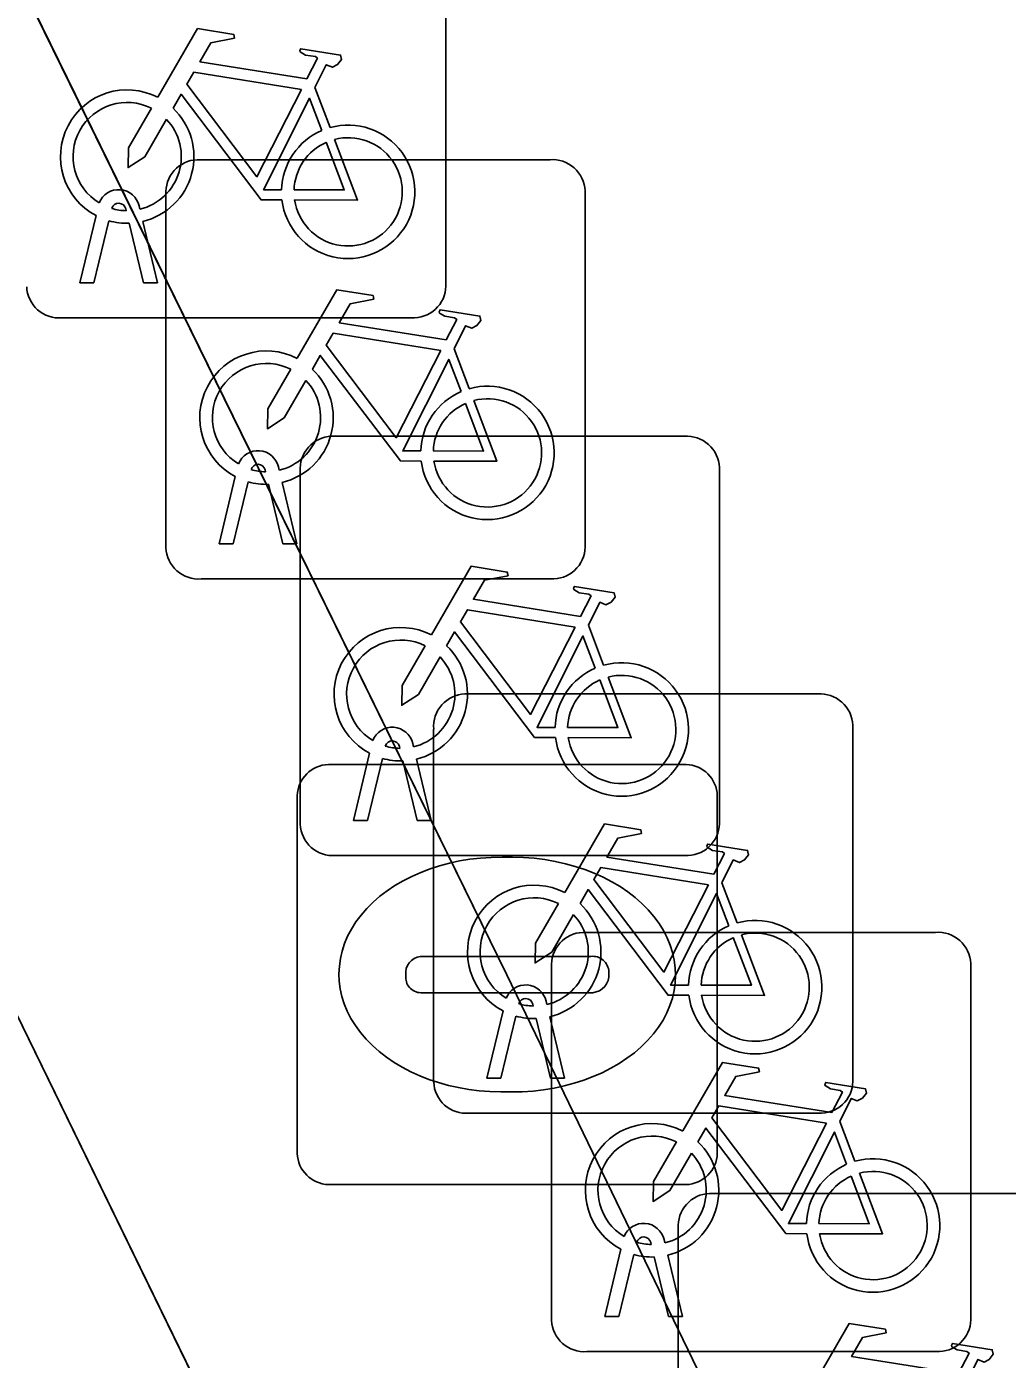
# Model space of a CAD drawing. Extents: x 160455 to 162082, y 388339 to 389736.
# Drawn here: x 161017.688 to 161020.026, y 388887.328 to 388890.503 of the extents above; entities that cross this region are included whole.
import ezdxf

# ---------------------------------------------------------------- set-up
doc = ezdxf.new("R2010")
doc.units = 0
for name, color, linetype in [('IMGEO_Fietsenrek', 7, 'Continuous'), ('IMGEO_Kolk', 7, 'Continuous'), ('IMGEO_Voetgangersgebied_open', 7, 'Continuous'), ('IMGEO_Voetpad_open', 7, 'Continuous')]:
    doc.layers.add(name, color=color, linetype=linetype)

msp = doc.modelspace()

# ---------------------------------------------------------------- linework, layer by layer
at = {"layer": 'IMGEO_Fietsenrek'}
for p, q in [((161018.6875, 388890.7341), (161018.6875, 388889.8932)), ((161018.6875, 388889.8932), (161018.6875, 388890.7341)), ((161018.3752, 388890.3582), (161018.4115, 388890.263)), ((161018.0949, 388890.1865), (161018.9358, 388890.1865)), ((161018.9358, 388890.1865), (161018.0949, 388890.1865)), ((161018.0205, 388889.2619), (161018.0205, 388890.1028)), ((161018.0205, 388890.1028), (161018.0205, 388889.2619)), ((161019.0195, 388890.1121), (161019.0195, 388889.2712)), ((161019.0195, 388889.2712), (161019.0195, 388890.1121)), ((161017.9259, 388890.0649), (161017.9249, 388890.0692)), ((161017.9566, 388890.0764), (161017.9584, 388890.0685)), ((161017.8155, 388889.8933), (161017.8538, 388890.0533)), ((161017.8842, 388890.0411), (161017.8489, 388889.8933)), ((161017.967, 388889.8933), (161017.9331, 388890.035)), ((161017.9654, 388890.0393), (161018.0004, 388889.8933)), ((161017.8489, 388889.8933), (161017.8155, 388889.8933)), ((161018.0004, 388889.8933), (161017.967, 388889.8933)), ((161018.6131, 388889.8095), (161017.7722, 388889.8095)), ((161017.7722, 388889.8095), (161018.6131, 388889.8095)), ((161018.7072, 388889.7362), (161018.7435, 388889.641)), ((161018.4149, 388889.5275), (161019.2558, 388889.5275)), ((161019.2558, 388889.5275), (161018.4149, 388889.5275)), ((161018.1475, 388889.2713), (161018.1858, 388889.4313)), ((161018.2579, 388889.4429), (161018.2569, 388889.4472)), ((161018.2886, 388889.4544), (161018.2904, 388889.4465)), ((161018.3405, 388888.6029), (161018.3405, 388889.4438)), ((161018.3405, 388889.4438), (161018.3405, 388888.6029)), ((161019.3395, 388889.4531), (161019.3395, 388888.6122)), ((161019.3395, 388888.6122), (161019.3395, 388889.4531)), ((161018.2162, 388889.4191), (161018.1809, 388889.2713)), ((161018.299, 388889.2713), (161018.2651, 388889.413)), ((161018.2974, 388889.4173), (161018.3324, 388889.2713)), ((161018.1809, 388889.2713), (161018.1475, 388889.2713)), ((161018.3324, 388889.2713), (161018.299, 388889.2713)), ((161018.9451, 388889.1875), (161018.1042, 388889.1875)), ((161018.1042, 388889.1875), (161018.9451, 388889.1875)), ((161019.0272, 388889.0772), (161019.0635, 388888.982)), ((161018.7329, 388888.9135), (161019.5738, 388888.9135)), ((161019.5738, 388888.9135), (161018.7329, 388888.9135)), ((161018.6585, 388887.9889), (161018.6585, 388888.8298)), ((161018.6585, 388888.8298), (161018.6585, 388887.9889)), ((161019.6575, 388888.8391), (161019.6575, 388887.9982)), ((161019.6575, 388887.9982), (161019.6575, 388888.8391)), ((161018.6086, 388888.7954), (161018.6104, 388888.7875)), ((161018.4675, 388888.6123), (161018.5058, 388888.7723)), ((161018.5779, 388888.7839), (161018.5769, 388888.7882)), ((161018.5362, 388888.7601), (161018.5009, 388888.6123)), ((161018.619, 388888.6123), (161018.5851, 388888.754)), ((161018.6174, 388888.7583), (161018.6524, 388888.6123)), ((161018.5009, 388888.6123), (161018.4675, 388888.6123)), ((161018.6524, 388888.6123), (161018.619, 388888.6123)), ((161019.2651, 388888.5285), (161018.4242, 388888.5285)), ((161018.4242, 388888.5285), (161019.2651, 388888.5285)), ((161019.3452, 388888.4632), (161019.3815, 388888.368)), ((161019.0139, 388888.3455), (161019.8548, 388888.3455)), ((161019.8548, 388888.3455), (161019.0139, 388888.3455)), ((161018.9395, 388887.4209), (161018.9395, 388888.2618)), ((161018.9395, 388888.2618), (161018.9395, 388887.4209)), ((161019.9385, 388888.2711), (161019.9385, 388887.4302)), ((161019.9385, 388887.4302), (161019.9385, 388888.2711)), ((161018.7855, 388887.9983), (161018.8238, 388888.1583)), ((161018.8959, 388888.1699), (161018.8949, 388888.1742)), ((161018.9266, 388888.1814), (161018.9284, 388888.1735)), ((161018.8542, 388888.1461), (161018.8189, 388887.9983)), ((161018.937, 388887.9983), (161018.9031, 388888.14)), ((161018.9354, 388888.1443), (161018.9704, 388887.9983)), ((161018.8189, 388887.9983), (161018.7855, 388887.9983)), ((161018.9704, 388887.9983), (161018.937, 388887.9983)), ((161019.5831, 388887.9145), (161018.7422, 388887.9145)), ((161018.7422, 388887.9145), (161019.5831, 388887.9145)), ((161019.6262, 388887.8952), (161019.6625, 388887.8)), ((161019.3159, 388887.7235), (161020.1568, 388887.7235)), ((161020.1568, 388887.7235), (161019.3159, 388887.7235)), ((161019.2415, 388886.7989), (161019.2415, 388887.6398)), ((161019.2415, 388887.6398), (161019.2415, 388886.7989)), ((161019.0665, 388887.4303), (161019.1048, 388887.5903)), ((161019.1769, 388887.6019), (161019.1759, 388887.6062)), ((161019.2076, 388887.6134), (161019.2094, 388887.6055)), ((161019.1352, 388887.5781), (161019.0999, 388887.4303)), ((161019.218, 388887.4303), (161019.1841, 388887.572)), ((161019.2164, 388887.5763), (161019.2514, 388887.4303)), ((161019.0999, 388887.4303), (161019.0665, 388887.4303)), ((161019.2514, 388887.4303), (161019.218, 388887.4303)), ((161019.8641, 388887.3465), (161019.0232, 388887.3465)), ((161019.0232, 388887.3465), (161019.8641, 388887.3465))]:
    msp.add_line(p, q, dxfattribs=at)
for points in [[(161018.0011, 388890.3352), (161018.0958, 388890.4987), (161018.182, 388890.4849), (161018.1837, 388890.4762), (161018.1276, 388890.4653), (161018.1014, 388890.42), (161018.3566, 388890.3792)], [(161018.3566, 388890.3792), (161018.3816, 388890.428), (161018.3765, 388890.432), (161018.3533, 388890.4357), (161018.3406, 388890.4432), (161018.3396, 388890.4463), (161018.3418, 388890.4509), (161018.4366, 388890.4358), (161018.4389, 388890.4255), (161018.4295, 388890.4131), (161018.4171, 388890.4067), (161018.4026, 388890.4129), (161018.3752, 388890.3582)], [(161018.3437, 388890.354), (161018.0869, 388890.395), (161018.0702, 388890.3662), (161018.2372, 388890.1459), (161018.3437, 388890.354)], [(161018.2968, 388890.0905), (161018.2471, 388890.0906), (161018.0564, 388890.3423), (161018.0374, 388890.3095)], [(161018.3917, 388890.256), (161018.3624, 388890.3328), (161018.253, 388890.1147), (161018.2957, 388890.1146)], [(161018.0218, 388890.2827), (161017.9702, 388890.1935), (161017.9303, 388890.1675), (161017.9315, 388890.215), (161017.986, 388890.3092)], [(161018.3257, 388890.1145), (161018.4456, 388890.1143), (161018.4024, 388890.2279)], [(161018.4222, 388890.2348), (161018.4772, 388890.0902), (161018.3271, 388890.0905)], [(161018.3331, 388889.7132), (161018.4278, 388889.8767), (161018.514, 388889.8629), (161018.5157, 388889.8542), (161018.4596, 388889.8433), (161018.4334, 388889.798), (161018.6886, 388889.7572)], [(161018.6886, 388889.7572), (161018.7136, 388889.806), (161018.7085, 388889.81), (161018.6853, 388889.8137), (161018.6726, 388889.8212), (161018.6716, 388889.8243), (161018.6738, 388889.8289), (161018.7686, 388889.8138), (161018.7709, 388889.8035), (161018.7615, 388889.7911), (161018.7491, 388889.7847), (161018.7346, 388889.7909), (161018.7072, 388889.7362)], [(161018.6757, 388889.732), (161018.4189, 388889.773), (161018.4022, 388889.7442), (161018.5692, 388889.5239), (161018.6757, 388889.732)], [(161018.6288, 388889.4685), (161018.5791, 388889.4686), (161018.3884, 388889.7203), (161018.3694, 388889.6875)], [(161018.3538, 388889.6607), (161018.3022, 388889.5715), (161018.2623, 388889.5455), (161018.2635, 388889.593), (161018.318, 388889.6872)], [(161018.7237, 388889.634), (161018.6944, 388889.7108), (161018.585, 388889.4927), (161018.6277, 388889.4926)], [(161018.6577, 388889.4925), (161018.7776, 388889.4923), (161018.7344, 388889.6059)], [(161018.7542, 388889.6128), (161018.8092, 388889.4682), (161018.6591, 388889.4685)], [(161018.6531, 388889.0542), (161018.7478, 388889.2177), (161018.834, 388889.2039), (161018.8357, 388889.1952), (161018.7796, 388889.1843), (161018.7534, 388889.139), (161019.0086, 388889.0982)], [(161019.0086, 388889.0982), (161019.0336, 388889.147), (161019.0285, 388889.151), (161019.0053, 388889.1547), (161018.9926, 388889.1622), (161018.9916, 388889.1653), (161018.9938, 388889.1699), (161019.0886, 388889.1548), (161019.0909, 388889.1445), (161019.0815, 388889.1321), (161019.0691, 388889.1257), (161019.0546, 388889.1319), (161019.0272, 388889.0772)], [(161018.9957, 388889.073), (161018.7389, 388889.114), (161018.7222, 388889.0852), (161018.8892, 388888.8649), (161018.9957, 388889.073)], [(161018.9488, 388888.8095), (161018.8991, 388888.8096), (161018.7084, 388889.0613), (161018.6894, 388889.0285)], [(161019.0437, 388888.975), (161019.0144, 388889.0518), (161018.905, 388888.8337), (161018.9477, 388888.8336)], [(161018.6738, 388889.0017), (161018.6222, 388888.9125), (161018.5823, 388888.8865), (161018.5835, 388888.934), (161018.638, 388889.0282)], [(161019.0742, 388888.9538), (161019.1292, 388888.8092), (161018.9791, 388888.8095)], [(161018.9777, 388888.8335), (161019.0976, 388888.8333), (161019.0544, 388888.9469)], [(161018.9711, 388888.4402), (161019.0658, 388888.6037), (161019.152, 388888.5899), (161019.1537, 388888.5812), (161019.0976, 388888.5703), (161019.0714, 388888.525), (161019.3266, 388888.4842)], [(161019.3266, 388888.4842), (161019.3516, 388888.533), (161019.3465, 388888.537), (161019.3233, 388888.5407), (161019.3106, 388888.5482), (161019.3096, 388888.5513), (161019.3118, 388888.5559), (161019.4066, 388888.5408), (161019.4089, 388888.5305), (161019.3995, 388888.5181), (161019.3871, 388888.5117), (161019.3726, 388888.5179), (161019.3452, 388888.4632)], [(161019.3137, 388888.459), (161019.0569, 388888.5), (161019.0402, 388888.4712), (161019.2072, 388888.2509), (161019.3137, 388888.459)], [(161019.2668, 388888.1955), (161019.2171, 388888.1956), (161019.0264, 388888.4473), (161019.0074, 388888.4145)], [(161018.9918, 388888.3877), (161018.9402, 388888.2985), (161018.9003, 388888.2725), (161018.9015, 388888.32), (161018.956, 388888.4142)], [(161019.3617, 388888.361), (161019.3324, 388888.4378), (161019.223, 388888.2197), (161019.2657, 388888.2196)], [(161019.2957, 388888.2195), (161019.4156, 388888.2193), (161019.3724, 388888.3329)], [(161019.3922, 388888.3398), (161019.4472, 388888.1952), (161019.2971, 388888.1955)], [(161019.2521, 388887.8722), (161019.3468, 388888.0357), (161019.433, 388888.0219), (161019.4347, 388888.0132), (161019.3786, 388888.0023), (161019.3524, 388887.957), (161019.6076, 388887.9162)], [(161019.6076, 388887.9162), (161019.6326, 388887.965), (161019.6275, 388887.969), (161019.6043, 388887.9727), (161019.5916, 388887.9802), (161019.5906, 388887.9833), (161019.5928, 388887.9879), (161019.6876, 388887.9728), (161019.6899, 388887.9625), (161019.6805, 388887.9501), (161019.6681, 388887.9437), (161019.6536, 388887.9499), (161019.6262, 388887.8952)], [(161019.5947, 388887.891), (161019.3379, 388887.932), (161019.3212, 388887.9032), (161019.4882, 388887.6829), (161019.5947, 388887.891)], [(161019.5478, 388887.6275), (161019.4981, 388887.6276), (161019.3074, 388887.8793), (161019.2884, 388887.8465)], [(161019.2728, 388887.8197), (161019.2212, 388887.7305), (161019.1813, 388887.7045), (161019.1825, 388887.752), (161019.237, 388887.8462)], [(161019.6427, 388887.793), (161019.6134, 388887.8698), (161019.504, 388887.6517), (161019.5467, 388887.6516)], [(161019.5767, 388887.6515), (161019.6966, 388887.6513), (161019.6534, 388887.7649)], [(161019.6732, 388887.7718), (161019.7282, 388887.6272), (161019.5781, 388887.6275)], [(161019.5541, 388887.2502), (161019.6488, 388887.4137), (161019.735, 388887.3999), (161019.7367, 388887.3912), (161019.6806, 388887.3803), (161019.6544, 388887.335), (161019.9096, 388887.2942)], [(161019.9096, 388887.2942), (161019.9346, 388887.343), (161019.9295, 388887.347), (161019.9063, 388887.3507), (161019.8936, 388887.3582), (161019.8926, 388887.3613), (161019.8948, 388887.3659), (161019.9896, 388887.3508), (161019.9919, 388887.3405), (161019.9825, 388887.3281), (161019.9701, 388887.3217), (161019.9556, 388887.3279), (161019.9282, 388887.2732)]]:
    msp.add_lwpolyline(points, dxfattribs=at)
for centre, radius, start, end in [((161017.9281, 388890.1939), 0.159, 62.6766, 242.1369), ((161017.9281, 388890.1939), 0.129, 63.3192, 238.903), ((161017.9281, 388890.1939), 0.159, 283.5766, 46.6042), ((161017.9281, 388890.1939), 0.129, 283.6043, 43.4302), ((161018.4547, 388890.1099), 0.159, 113.3408, 178.3217), ((161018.4547, 388890.1099), 0.159, 187.0065, 105.7708), ((161018.4547, 388890.1099), 0.129, 113.923, 177.9556), ((161018.4547, 388890.1099), 0.129, 188.6715, 104.5883), ((161018.0982, 388890.1086), 0.0779, 92.4484, 184.2845), ((161018.0982, 388890.1086), 0.0779, 92.4484, 184.2845), ((161018.9416, 388890.1088), 0.0779, 2.4484, 94.2845), ((161018.9416, 388890.1088), 0.0779, 2.4484, 94.2845), ((161017.9079, 388890.0653), 0.0499, 12.8025, 158.6934), ((161017.9079, 388890.0653), 0.0174, 12.8025, 163.4502), ((161017.9281, 388890.1939), 0.129, 253.415, 269.0204), ((161017.9281, 388890.1939), 0.159, 253.9967, 271.7867), ((161017.7664, 388889.8872), 0.0779, 182.4484, 274.2845), ((161017.7664, 388889.8872), 0.0779, 182.4484, 274.2845), ((161018.6098, 388889.8874), 0.0779, 272.4484, 4.2845), ((161018.6098, 388889.8874), 0.0779, 272.4484, 4.2845), ((161018.2601, 388889.5719), 0.159, 62.6766, 242.1369), ((161018.2601, 388889.5719), 0.129, 63.3192, 238.903), ((161018.2601, 388889.5719), 0.159, 283.5766, 46.6042), ((161018.2601, 388889.5719), 0.129, 283.6043, 43.4302), ((161018.7867, 388889.4879), 0.159, 113.3408, 178.3217), ((161018.7867, 388889.4879), 0.159, 187.0065, 105.7708), ((161018.7867, 388889.4879), 0.129, 113.923, 177.9556), ((161018.7867, 388889.4879), 0.129, 188.6715, 104.5883), ((161018.4182, 388889.4496), 0.0779, 92.4484, 184.2845), ((161018.4182, 388889.4496), 0.0779, 92.4484, 184.2845), ((161019.2616, 388889.4498), 0.0779, 2.4484, 94.2845), ((161019.2616, 388889.4498), 0.0779, 2.4484, 94.2845), ((161018.2399, 388889.4433), 0.0499, 12.8025, 158.6934), ((161018.2399, 388889.4433), 0.0174, 12.8025, 163.4502), ((161018.2601, 388889.5719), 0.129, 253.415, 269.0204), ((161018.2601, 388889.5719), 0.159, 253.9967, 271.7867), ((161018.9418, 388889.2654), 0.0779, 272.4484, 4.2845), ((161018.9418, 388889.2654), 0.0779, 272.4484, 4.2845), ((161018.0984, 388889.2652), 0.0779, 182.4484, 274.2845), ((161018.0984, 388889.2652), 0.0779, 182.4484, 274.2845), ((161018.5801, 388888.9129), 0.159, 62.6766, 242.1369), ((161018.5801, 388888.9129), 0.129, 63.3192, 238.903), ((161018.5801, 388888.9129), 0.159, 283.5766, 46.6042), ((161018.5801, 388888.9129), 0.129, 283.6043, 43.4302), ((161019.1067, 388888.8289), 0.159, 187.0065, 105.7708), ((161019.1067, 388888.8289), 0.159, 113.3408, 178.3217), ((161019.1067, 388888.8289), 0.129, 188.6715, 104.5883), ((161019.1067, 388888.8289), 0.129, 113.923, 177.9556), ((161018.7362, 388888.8356), 0.0779, 92.4484, 184.2845), ((161018.7362, 388888.8356), 0.0779, 92.4484, 184.2845), ((161019.5796, 388888.8358), 0.0779, 2.4484, 94.2845), ((161019.5796, 388888.8358), 0.0779, 2.4484, 94.2845), ((161018.5599, 388888.7843), 0.0499, 12.8025, 158.6934), ((161018.5599, 388888.7843), 0.0174, 12.8025, 163.4502), ((161018.5801, 388888.9129), 0.129, 253.415, 269.0204), ((161018.5801, 388888.9129), 0.159, 253.9967, 271.7867), ((161018.4184, 388888.6062), 0.0779, 182.4484, 274.2845), ((161018.4184, 388888.6062), 0.0779, 182.4484, 274.2845), ((161019.2618, 388888.6064), 0.0779, 272.4484, 4.2845), ((161019.2618, 388888.6064), 0.0779, 272.4484, 4.2845), ((161018.8981, 388888.2989), 0.159, 62.6766, 242.1369), ((161018.8981, 388888.2989), 0.129, 63.3192, 238.903), ((161018.8981, 388888.2989), 0.159, 283.5766, 46.6042), ((161018.8981, 388888.2989), 0.129, 283.6043, 43.4302), ((161019.4247, 388888.2149), 0.159, 113.3408, 178.3217), ((161019.4247, 388888.2149), 0.159, 187.0065, 105.7708), ((161019.0172, 388888.2676), 0.0779, 92.4484, 184.2845), ((161019.0172, 388888.2676), 0.0779, 92.4484, 184.2845), ((161019.4247, 388888.2149), 0.129, 113.923, 177.9556), ((161019.4247, 388888.2149), 0.129, 188.6715, 104.5883), ((161019.8606, 388888.2678), 0.0779, 2.4484, 94.2845), ((161019.8606, 388888.2678), 0.0779, 2.4484, 94.2845), ((161018.8779, 388888.1703), 0.0499, 12.8025, 158.6934), ((161018.8779, 388888.1703), 0.0174, 12.8025, 163.4502), ((161018.8981, 388888.2989), 0.129, 253.415, 269.0204), ((161018.8981, 388888.2989), 0.159, 253.9967, 271.7867), ((161018.7364, 388887.9922), 0.0779, 182.4484, 274.2845), ((161018.7364, 388887.9922), 0.0779, 182.4484, 274.2845), ((161019.5798, 388887.9924), 0.0779, 272.4484, 4.2845), ((161019.5798, 388887.9924), 0.0779, 272.4484, 4.2845), ((161019.1791, 388887.7309), 0.159, 62.6766, 242.1369), ((161019.1791, 388887.7309), 0.129, 63.3192, 238.903), ((161019.1791, 388887.7309), 0.159, 283.5766, 46.6042), ((161019.1791, 388887.7309), 0.129, 283.6043, 43.4302), ((161019.7057, 388887.6469), 0.159, 113.3408, 178.3217), ((161019.7057, 388887.6469), 0.159, 187.0065, 105.7708), ((161019.7057, 388887.6469), 0.129, 113.923, 177.9556), ((161019.7057, 388887.6469), 0.129, 188.6715, 104.5883), ((161019.3192, 388887.6456), 0.0779, 92.4484, 184.2845), ((161019.3192, 388887.6456), 0.0779, 92.4484, 184.2845), ((161019.1589, 388887.6023), 0.0499, 12.8025, 158.6934), ((161019.1589, 388887.6023), 0.0174, 12.8025, 163.4502), ((161019.1791, 388887.7309), 0.129, 253.415, 269.0204), ((161019.1791, 388887.7309), 0.159, 253.9967, 271.7867), ((161019.8608, 388887.4244), 0.0779, 272.4484, 4.2845), ((161019.8608, 388887.4244), 0.0779, 272.4484, 4.2845), ((161019.0174, 388887.4242), 0.0779, 182.4484, 274.2845), ((161019.0174, 388887.4242), 0.0779, 182.4484, 274.2845)]:
    msp.add_arc(centre, radius, start, end, dxfattribs=at)
at = {"layer": 'IMGEO_Kolk'}
for p, q in [((161018.4079, 388888.7455), (161019.2601, 388888.7455)), ((161018.3335, 388887.8189), (161018.3335, 388888.6711)), ((161019.3345, 388888.6711), (161019.3345, 388887.8189)), ((161018.8215, 388888.5247), (161018.8465, 388888.5247)), ((161018.635, 388888.2883), (161019.0329, 388888.2883)), ((161018.5919, 388888.2389), (161018.5919, 388888.2511)), ((161019.076, 388888.2511), (161019.076, 388888.2389)), ((161019.0295, 388888.2017), (161018.6316, 388888.2017)), ((161018.8435, 388887.9653), (161018.8186, 388887.9653)), ((161019.2601, 388887.7445), (161018.4079, 388887.7445))]:
    msp.add_line(p, q, dxfattribs=at)
for points in [[(161018.4079, 388888.7455), (161019.2601, 388888.7455)], [(161018.3335, 388887.8189), (161018.3335, 388888.6711)], [(161019.3345, 388888.6711), (161019.3345, 388887.8189)], [(161019.2601, 388887.7445), (161018.4079, 388887.7445)]]:
    msp.add_lwpolyline(points, dxfattribs=at)
for centre, radius, start, end in [((161018.41, 388888.669), 0.0765, 91.552, 178.448), ((161018.41, 388888.669), 0.0765, 91.552, 178.448), ((161019.258, 388888.669), 0.0765, 1.552, 88.448), ((161019.258, 388888.669), 0.0765, 1.552, 88.448), ((161018.6321, 388888.2481), 0.0403, 85.8775, 175.7526), ((161019.0374, 388888.2499), 0.0386, 1.7309, 96.639), ((161018.6286, 388888.2382), 0.0366, 178.938, 274.7102), ((161019.0334, 388888.2445), 0.043, 264.8664, 352.4533), ((161018.41, 388887.821), 0.0765, 181.552, 268.448), ((161018.41, 388887.821), 0.0765, 181.552, 268.448), ((161019.258, 388887.821), 0.0765, 271.552, 358.448), ((161019.258, 388887.821), 0.0765, 271.552, 358.448)]:
    msp.add_arc(centre, radius, start, end, dxfattribs=at)
for centre, major_axis, ratio, start_param, end_param in [((161018.82, 388888.245), (-0.3872, 0.002), 0.722429, 4.712389, 7.853982), ((161018.845, 388888.245), (-0.3901, 0.002), 0.717154, 1.570796, 4.712389)]:
    msp.add_ellipse(centre, major_axis=major_axis, ratio=ratio, start_param=start_param, end_param=end_param, dxfattribs=at)
at = {"layer": 'IMGEO_Voetgangersgebied_open'}
for points in [[(161014.199, 388897.674), (161017.132, 388891.713), (161018.833, 388888.244), (161020.285, 388885.239), (161023.441, 388878.762), (161025.809, 388873.902), (161025.956, 388873.62), (161028.439, 388868.528), (161032.15, 388860.965), (161035.133, 388854.927), (161032.594, 388853.709), (161024.453, 388849.805), (161022.835, 388848.993), (161024.557, 388845.477), (161040.679, 388853.319)], [(160993.231, 388849.232), (161017.024, 388860.849), (161018.202, 388858.451), (161022.36, 388849.963), (161023.99, 388850.767), (161031.431, 388854.382), (161032.104, 388854.699), (161033.656, 388855.442), (161031.19, 388860.496), (161029.643, 388863.612), (161027.472, 388868.057), (161024.85, 388873.434), (161022.468, 388878.28), (161022.108, 388879.053), (161019.311, 388884.774), (161016.155, 388891.246), (161015.666, 388892.264), (161013.227, 388897.198)]]:
    msp.add_lwpolyline(points, dxfattribs=at)
at = {"layer": 'IMGEO_Voetpad_open'}
msp.add_lwpolyline([(161019.311, 388884.774), (161020.285, 388885.239), (161018.833, 388888.244), (161017.132, 388891.713), (161016.155, 388891.246)], close=True, dxfattribs=at)

doc.saveas('drawing.dxf')
